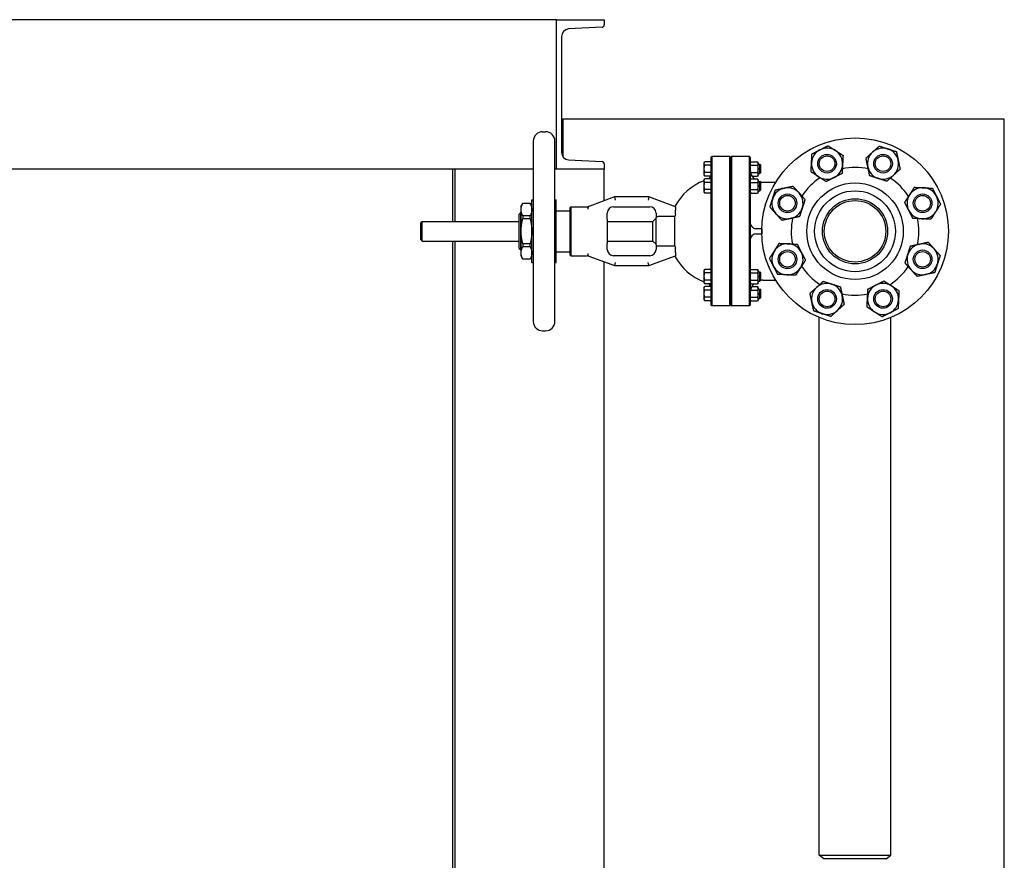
# Model space of a CAD drawing. Header units: inches. Extents: x 24 to 1128, y -69 to 748.
# Tile 585 of 656: x 1003 to 1043, y 395 to 429. Entities that reach past the tile are written whole.
import ezdxf

# ---------------------------------------------------------------- set-up
doc = ezdxf.new("R2010")
doc.units = ezdxf.units.IN
doc.header["$LTSCALE"] = 32
doc.header["$MEASUREMENT"] = 0
doc.layers.add('Visible (ANSI)', color=7, linetype='Continuous', lineweight=30)

msp = doc.modelspace()

# ---------------------------------------------------------------- linework, layer by layer
at = {"layer": 'Visible (ANSI)'}
for p, q in [((1025.03453, 428.98367), (914.28453, 428.98367)), ((1025.03453, 422.98367), (1025.03453, 428.98367)), ((1025.03453, 428.98367), (1026.95453, 428.98367)), ((1026.86356, 428.68075), (1025.52181, 428.61045)), ((1026.95453, 428.98367), (1026.95453, 428.77662)), ((1025.23453, 428.30772), (1025.23453, 423.65962)), ((1025.23453, 424.98367), (1025.28453, 424.98367)), ((1025.28453, 424.84917), (1025.23453, 424.84917)), ((1043.03453, 424.98367), (1025.28453, 424.98367)), ((1025.28453, 424.98367), (1025.28453, 423.49284)), ((1043.03453, 362.98367), (1043.03453, 424.98367)), ((1024.47548, 424.48367), (1024.59359, 424.48367)), ((1024.10146, 424.10965), (1024.10146, 416.85769)), ((1024.9676, 416.85769), (1024.9676, 424.10965)), ((1025.52181, 423.35689), (1026.86356, 423.28658)), ((1026.95453, 423.19072), (1026.95453, 422.98367)), ((1030.97213, 423.24154), (1030.99446, 423.28022)), ((1030.97213, 423.20805), (1030.97213, 423.24154)), ((1030.97213, 422.99154), (1030.97213, 423.20805)), ((1031.24713, 423.28022), (1030.99446, 423.28022)), ((1031.24713, 423.13588), (1030.99446, 423.13588)), ((1031.24713, 423.45242), (1031.27838, 423.48367)), ((1031.24713, 423.39479), (1031.24713, 423.45242)), ((1031.24713, 421.85832), (1031.24713, 423.39479)), ((1031.27838, 423.48367), (1031.27838, 423.42588)), ((1032.00328, 423.48367), (1031.27838, 423.48367)), ((1031.27838, 423.42588), (1031.27838, 421.86118)), ((1032.00328, 423.42588), (1032.00328, 423.48367)), ((1032.03453, 423.45242), (1032.00328, 423.48367)), ((1032.00328, 421.86118), (1032.00328, 423.42588)), ((1032.03453, 423.45242), (1032.06578, 423.48367)), ((1032.03453, 423.39479), (1032.03453, 423.45242)), ((1032.03453, 423.45242), (1032.03453, 423.39479)), ((1032.03453, 421.85832), (1032.03453, 423.39479)), ((1032.03453, 423.39479), (1032.03453, 421.85832)), ((1032.06578, 423.48367), (1032.06578, 423.42588)), ((1032.79068, 423.48367), (1032.06578, 423.48367)), ((1032.06578, 423.42588), (1032.06578, 421.86118)), ((1032.79068, 423.42588), (1032.79068, 423.48367)), ((1032.82193, 423.45242), (1032.79068, 423.48367)), ((1032.79068, 421.86118), (1032.79068, 423.42588)), ((1032.82193, 423.45242), (1032.82193, 423.39479)), ((1032.82193, 423.39479), (1032.82193, 421.85832)), ((1032.82193, 423.24154), (1032.84426, 423.28022)), ((1032.84426, 423.28022), (1033.11211, 423.28022)), ((1032.84426, 423.13588), (1033.11211, 423.13588)), ((1033.13443, 423.24154), (1033.11211, 423.28022)), ((1033.13443, 423.20805), (1033.13443, 423.24154)), ((1033.13443, 422.99154), (1033.13443, 423.20805)), ((1033.13443, 423.17904), (1033.20988, 423.17904)), ((1033.20988, 422.80404), (1033.20988, 423.17904)), ((1033.24713, 423.14179), (1033.20988, 423.17904)), ((1033.24713, 422.84129), (1033.24713, 423.14179)), ((1024.10146, 422.98367), (914.28453, 422.98367)), ((1020.86453, 420.87737), (1020.86453, 422.98367)), ((1021.16158, 422.98367), (1020.95453, 422.98367)), ((1020.95453, 420.87737), (1020.95453, 422.98367)), ((1025.03453, 422.98367), (1024.9676, 422.98367)), ((1026.95453, 422.98367), (1025.03453, 422.98367)), ((1026.95453, 421.71107), (1026.95453, 422.98367)), ((1030.97213, 422.77504), (1030.97213, 422.99154)), ((1030.97213, 422.74154), (1030.97213, 422.77504)), ((1030.97213, 422.74154), (1030.99446, 422.70287)), ((1031.24713, 422.84721), (1030.99446, 422.84721)), ((1032.84426, 422.84721), (1033.11211, 422.84721)), ((1033.13443, 422.74154), (1033.11211, 422.70287)), ((1033.13443, 422.77504), (1033.13443, 422.99154)), ((1033.13443, 422.80404), (1033.20988, 422.80404)), ((1033.13443, 422.74154), (1033.13443, 422.77504)), ((1033.24713, 422.84129), (1033.20988, 422.80404)), ((1030.97213, 422.55257), (1030.99446, 422.59124)), ((1030.97213, 422.51907), (1030.97213, 422.55257)), ((1030.97213, 422.30257), (1030.97213, 422.51907)), ((1031.23203, 422.70287), (1030.99446, 422.70287)), ((1031.24713, 422.59124), (1030.99446, 422.59124)), ((1031.24713, 422.4469), (1030.99446, 422.4469)), ((1032.82193, 422.55257), (1032.84426, 422.59124)), ((1032.84426, 422.59124), (1033.11211, 422.59124)), ((1032.84426, 422.4469), (1033.11211, 422.4469)), ((1032.88852, 422.70287), (1033.11211, 422.70287)), ((1033.13443, 422.55257), (1033.11211, 422.59124)), ((1033.13443, 422.51907), (1033.13443, 422.55257)), ((1033.13443, 422.30257), (1033.13443, 422.51907)), ((1033.13443, 422.49007), (1033.20988, 422.49007)), ((1033.20988, 422.11507), (1033.20988, 422.49007)), ((1033.24713, 422.45282), (1033.20988, 422.49007)), ((1033.24713, 422.15232), (1033.24713, 422.45282)), ((1033.32193, 422.45217), (1033.84275, 422.45217)), ((1030.97213, 422.08606), (1030.97213, 422.30257)), ((1030.97213, 422.05257), (1030.97213, 422.08606)), ((1030.97213, 422.05257), (1030.99446, 422.01389)), ((1031.24713, 422.15823), (1030.99446, 422.15823)), ((1031.24713, 422.01389), (1030.99446, 422.01389)), ((1032.82193, 422.05257), (1032.84426, 422.01389)), ((1032.84426, 422.15823), (1033.11211, 422.15823)), ((1032.84426, 422.01389), (1033.11211, 422.01389)), ((1033.13443, 422.05257), (1033.11211, 422.01389)), ((1033.13443, 422.08606), (1033.13443, 422.30257)), ((1033.13443, 422.11507), (1033.20988, 422.11507)), ((1033.13443, 422.05257), (1033.13443, 422.08606)), ((1033.24713, 422.15232), (1033.20988, 422.11507)), ((1023.60934, 421.48761), (1023.67753, 421.60572)), ((1023.67753, 421.60572), (1023.67753, 421.60365)), ((1023.97422, 421.60572), (1023.67753, 421.60572)), ((1023.97422, 421.60365), (1023.67753, 421.60365)), ((1023.97422, 421.60365), (1023.97422, 421.60572)), ((1024.04241, 421.48761), (1023.97422, 421.60572)), ((1024.04241, 419.22383), (1024.04241, 421.74351)), ((1024.04241, 421.74351), (1024.10146, 421.74351)), ((1024.9676, 421.74351), (1025.02666, 421.74351)), ((1025.02666, 419.22383), (1025.02666, 421.74351)), ((1027.36819, 421.86162), (1026.36875, 421.49786)), ((1027.36819, 421.86162), (1027.39023, 421.73662)), ((1028.74025, 421.86162), (1027.36819, 421.86162)), ((1028.74025, 421.86162), (1028.71821, 421.73662)), ((1029.82193, 421.46792), (1028.74025, 421.86162)), ((1031.24713, 419.10902), (1031.24713, 421.85832)), ((1031.27838, 421.86118), (1031.27838, 419.10616)), ((1032.00328, 419.10616), (1032.00328, 421.86118)), ((1032.03453, 419.10902), (1032.03453, 421.85832)), ((1032.03453, 421.85832), (1032.03453, 419.10902)), ((1032.06578, 421.86118), (1032.06578, 419.10616)), ((1032.79068, 419.10616), (1032.79068, 421.86118)), ((1032.82193, 421.85832), (1032.82193, 419.10902)), ((1023.5306, 421.1692), (1023.5931, 421.2317)), ((1023.5306, 419.79814), (1023.5306, 421.1692)), ((1023.5931, 419.73564), (1023.5931, 421.2317)), ((1023.5931, 421.2317), (1023.60934, 421.2317)), ((1023.60934, 421.3531), (1023.60934, 421.48761)), ((1023.60934, 420.48367), (1023.60934, 421.3531)), ((1025.02666, 421.31044), (1025.57784, 421.31044)), ((1025.57784, 421.43667), (1025.60909, 421.46792)), ((1025.57784, 419.53067), (1025.57784, 421.43667)), ((1025.60909, 421.46792), (1025.60909, 419.49942)), ((1025.60909, 421.46792), (1026.26446, 421.46792)), ((1026.2865, 421.3804), (1026.2865, 421.37342)), ((1026.36875, 421.49786), (1026.30386, 421.47424)), ((1027.0739, 421.11451), (1027.0739, 421.21792)), ((1027.3239, 421.46792), (1028.78453, 421.46792)), ((1029.03453, 421.21792), (1029.03453, 421.03097)), ((1029.82193, 421.46792), (1029.82193, 421.3349)), ((1029.82193, 421.16758), (1029.82193, 421.3349)), ((1019.57453, 420.81487), (1019.63703, 420.87737)), ((1019.57453, 420.15247), (1019.57453, 420.81487)), ((1019.63703, 420.08997), (1019.63703, 420.87737)), ((1019.63703, 420.87737), (1023.5306, 420.87737)), ((1023.97422, 421.10255), (1023.67753, 421.10255)), ((1023.67753, 421.10255), (1023.67753, 420.98477)), ((1023.97422, 420.98477), (1023.67753, 420.98477)), ((1023.97422, 420.98477), (1023.97422, 421.10255)), ((1027.0739, 420.97234), (1027.0739, 421.11451)), ((1027.0739, 420.97234), (1027.0739, 419.995)), ((1027.0739, 420.87737), (1028.90524, 420.87737)), ((1028.90524, 420.87737), (1029.03453, 421.00666)), ((1028.90524, 420.08997), (1028.90524, 420.87737)), ((1029.03453, 419.93637), (1029.03453, 421.03097)), ((1029.79084, 421.07422), (1029.15953, 421.07422)), ((1029.79084, 419.89312), (1029.79084, 421.07422)), ((1023.60934, 419.61423), (1023.60934, 420.48367)), ((1033.28453, 420.58367), (1033.07193, 420.58367)), ((1033.07193, 420.38367), (1033.28453, 420.38367)), ((1033.28453, 420.58367), (1033.28587, 420.58367)), ((1033.28453, 420.58367), (1033.28453, 420.48367)), ((1033.28453, 420.48367), (1033.28453, 420.38367)), ((1033.28587, 420.38367), (1033.28453, 420.38367)), ((1019.57453, 420.15247), (1019.63703, 420.08997)), ((1019.63703, 420.08997), (1023.5306, 420.08997)), ((1020.86453, 387.66987), (1020.86453, 420.08997)), ((1020.95453, 387.66987), (1020.95453, 420.08997)), ((1023.97422, 419.98257), (1023.67753, 419.98257)), ((1023.67753, 419.98257), (1023.67753, 419.86478)), ((1023.97422, 419.86478), (1023.97422, 419.98257)), ((1027.0739, 420.08997), (1028.90524, 420.08997)), ((1027.0739, 419.85283), (1027.0739, 419.995)), ((1028.90524, 420.08997), (1029.03453, 419.96068)), ((1023.5306, 419.79814), (1023.5931, 419.73564)), ((1023.5931, 419.73564), (1023.60934, 419.73564)), ((1023.60934, 419.47973), (1023.60934, 419.61423)), ((1023.97422, 419.86478), (1023.67753, 419.86478)), ((1025.02666, 419.6569), (1025.57784, 419.6569)), ((1026.2865, 419.59391), (1026.2865, 419.58694)), ((1027.0739, 419.74942), (1027.0739, 419.85283)), ((1029.03453, 419.93637), (1029.03453, 419.74942)), ((1029.15953, 419.89312), (1029.79084, 419.89312)), ((1029.82193, 419.63244), (1029.82193, 419.79976)), ((1029.82193, 419.63244), (1029.82193, 419.49942)), ((1023.60934, 419.47973), (1023.67753, 419.36162)), ((1023.97422, 419.36368), (1023.67753, 419.36368)), ((1023.67753, 419.36368), (1023.67753, 419.36162)), ((1023.97422, 419.36162), (1023.67753, 419.36162)), ((1024.04241, 419.47973), (1023.97422, 419.36162)), ((1023.97422, 419.36162), (1023.97422, 419.36368)), ((1024.04241, 419.22383), (1024.10146, 419.22383)), ((1024.9676, 419.22383), (1025.02666, 419.22383)), ((1025.57784, 419.53067), (1025.60909, 419.49942)), ((1025.60909, 419.49942), (1026.26446, 419.49942)), ((1026.30386, 419.4931), (1026.36875, 419.46948)), ((1026.36875, 419.46948), (1027.36819, 419.10572)), ((1026.95453, 388.26029), (1026.95453, 419.25627)), ((1028.78453, 419.49942), (1027.3239, 419.49942)), ((1027.39023, 419.23072), (1027.36819, 419.10572)), ((1028.74025, 419.10572), (1028.71821, 419.23072)), ((1028.74025, 419.10572), (1029.82193, 419.49942)), ((1027.36819, 419.10572), (1028.74025, 419.10572)), ((1030.97213, 418.91477), (1030.99446, 418.95345)), ((1030.97213, 418.88128), (1030.97213, 418.91477)), ((1030.97213, 418.66477), (1030.97213, 418.88128)), ((1031.24713, 418.95345), (1030.99446, 418.95345)), ((1031.24713, 418.80911), (1030.99446, 418.80911)), ((1031.24713, 417.57255), (1031.24713, 419.10902)), ((1031.27838, 419.10616), (1031.27838, 417.54146)), ((1032.00328, 417.54146), (1032.00328, 419.10616)), ((1032.03453, 417.57255), (1032.03453, 419.10902)), ((1032.03453, 419.10902), (1032.03453, 417.57255)), ((1032.06578, 419.10616), (1032.06578, 417.54146)), ((1032.79068, 417.54146), (1032.79068, 419.10616)), ((1032.82193, 419.10902), (1032.82193, 417.57255)), ((1032.82193, 418.91477), (1032.84426, 418.95345)), ((1032.84426, 418.95345), (1033.11211, 418.95345)), ((1032.84426, 418.80911), (1033.11211, 418.80911)), ((1033.13443, 418.91477), (1033.11211, 418.95345)), ((1033.13443, 418.88128), (1033.13443, 418.91477)), ((1033.13443, 418.66477), (1033.13443, 418.88128)), ((1033.13443, 418.85227), (1033.20988, 418.85227)), ((1033.20988, 418.47727), (1033.20988, 418.85227)), ((1033.24713, 418.81502), (1033.20988, 418.85227)), ((1033.24713, 418.51452), (1033.24713, 418.81502)), ((1030.97213, 418.44827), (1030.97213, 418.66477)), ((1030.97213, 418.41477), (1030.97213, 418.44827)), ((1030.97213, 418.41477), (1030.99446, 418.3761)), ((1031.24713, 418.52043), (1030.99446, 418.52043)), ((1031.24713, 418.3761), (1030.99446, 418.3761)), ((1032.82193, 418.41477), (1032.84426, 418.3761)), ((1032.84426, 418.52043), (1033.11211, 418.52043)), ((1032.84426, 418.3761), (1033.11211, 418.3761)), ((1033.13443, 418.41477), (1033.11211, 418.3761)), ((1033.13443, 418.44827), (1033.13443, 418.66477)), ((1033.13443, 418.47727), (1033.20988, 418.47727)), ((1033.13443, 418.41477), (1033.13443, 418.44827)), ((1033.24713, 418.51452), (1033.20988, 418.47727)), ((1033.32193, 418.51517), (1033.84275, 418.51517)), ((1030.97213, 418.2258), (1030.99446, 418.26447)), ((1030.97213, 418.1923), (1030.97213, 418.2258)), ((1030.97213, 417.9758), (1030.97213, 418.1923)), ((1030.97213, 417.75929), (1030.97213, 417.9758)), ((1031.23203, 418.26447), (1030.99446, 418.26447)), ((1031.24713, 418.12013), (1030.99446, 418.12013)), ((1032.84426, 418.12013), (1033.11211, 418.12013)), ((1032.88852, 418.26447), (1033.11211, 418.26447)), ((1033.13443, 418.2258), (1033.11211, 418.26447)), ((1033.13443, 418.1923), (1033.13443, 418.2258)), ((1033.13443, 417.9758), (1033.13443, 418.1923)), ((1033.13443, 418.1633), (1033.20988, 418.1633)), ((1033.13443, 417.75929), (1033.13443, 417.9758)), ((1033.20988, 417.7883), (1033.20988, 418.1633)), ((1033.24713, 418.12605), (1033.20988, 418.1633)), ((1033.24713, 417.82555), (1033.24713, 418.12605)), ((1030.97213, 417.7258), (1030.97213, 417.75929)), ((1030.97213, 417.7258), (1030.99446, 417.68712)), ((1031.24713, 417.83146), (1030.99446, 417.83146)), ((1031.24713, 417.68712), (1030.99446, 417.68712)), ((1031.24713, 417.51492), (1031.24713, 417.57255)), ((1032.03453, 417.51492), (1032.03453, 417.57255)), ((1032.03453, 417.57255), (1032.03453, 417.51492)), ((1032.82193, 417.7258), (1032.84426, 417.68712)), ((1032.82193, 417.57255), (1032.82193, 417.51492)), ((1032.84426, 417.83146), (1033.11211, 417.83146)), ((1032.84426, 417.68712), (1033.11211, 417.68712)), ((1033.13443, 417.7258), (1033.11211, 417.68712)), ((1033.13443, 417.7883), (1033.20988, 417.7883)), ((1033.13443, 417.7258), (1033.13443, 417.75929)), ((1033.24713, 417.82555), (1033.20988, 417.7883)), ((1031.24713, 417.51492), (1031.27838, 417.48367)), ((1031.27838, 417.54146), (1031.27838, 417.48367)), ((1032.00328, 417.48367), (1031.27838, 417.48367)), ((1032.00328, 417.48367), (1032.00328, 417.54146)), ((1032.03453, 417.51492), (1032.00328, 417.48367)), ((1032.03453, 417.51492), (1032.06578, 417.48367)), ((1032.06578, 417.54146), (1032.06578, 417.48367)), ((1032.79068, 417.48367), (1032.06578, 417.48367)), ((1032.79068, 417.48367), (1032.79068, 417.54146)), ((1032.82193, 417.51492), (1032.79068, 417.48367)), ((1035.59703, 395.41659), (1035.59703, 417.02013)), ((1038.47203, 395.41659), (1038.47203, 417.02013)), ((1024.47548, 416.48367), (1024.59359, 416.48367)), ((1035.59703, 395.41659), (1038.47203, 395.41659)), ((1035.78003, 395.27617), (1035.59703, 395.41659)), ((1038.28903, 395.27617), (1038.47203, 395.41659)), ((1038.28903, 395.27617), (1035.78003, 395.27617))]:
    msp.add_line(p, q, dxfattribs=at)
for centre, radius in [((1037.03453, 420.48367), 3.75), ((1035.90944, 423.19988), 0.37513), ((1035.90944, 423.19988), 0.375), ((1035.90944, 423.19988), 0.3125), ((1038.15962, 423.19988), 0.37513), ((1038.15962, 423.19988), 0.375), ((1038.15962, 423.19988), 0.3125), ((1037.03453, 420.48367), 1.94), ((1034.31833, 421.60876), 0.37513), ((1034.31833, 421.60876), 0.375), ((1037.03453, 420.48367), 1.625), ((1039.75074, 421.60876), 0.37513), ((1039.75074, 421.60876), 0.375), ((1034.31833, 421.60876), 0.3125), ((1037.03453, 420.48367), 1.31), ((1037.03453, 420.48367), 1.235), ((1039.75074, 421.60876), 0.3125), ((1034.31833, 419.35858), 0.37513), ((1034.31833, 419.35858), 0.375), ((1034.31833, 419.35858), 0.3125), ((1039.75074, 419.35858), 0.37513), ((1039.75074, 419.35858), 0.375), ((1039.75074, 419.35858), 0.3125), ((1035.90944, 417.76746), 0.37513), ((1035.90944, 417.76746), 0.375), ((1035.90944, 417.76746), 0.3125), ((1038.15962, 417.76746), 0.37513), ((1038.15962, 417.76746), 0.375), ((1038.15962, 417.76746), 0.3125)]:
    msp.add_circle(centre, radius, dxfattribs=at)
for centre, radius, start, end in [((1026.85853, 428.77662), 0.096, 272.999556, 0), ((1025.53767, 428.30772), 0.30314, 92.999556, 180), ((1024.47548, 424.10965), 0.37402, 90, 180), ((1024.59359, 424.10965), 0.37402, 0, 90), ((1025.53767, 423.65962), 0.30314, 180, 267.000444), ((1035.90944, 423.19988), 0.625, 117.137673, 177.137673), ((1035.90944, 423.19988), 0.625, 57.137673, 117.137673), ((1035.90944, 423.19988), 0.625, 357.137673, 57.137673), ((1038.15962, 423.19988), 0.625, 132.137673, 192.137673), ((1038.15962, 423.19988), 0.625, 72.137673, 132.137673), ((1038.15962, 423.19988), 0.625, 12.137673, 72.137673), ((1026.85853, 423.19072), 0.096, 0, 87.000444), ((1035.90944, 423.19988), 0.625, 177.137673, 237.137673), ((1035.90944, 423.19988), 0.625, 297.137673, 357.137673), ((1038.15962, 423.19988), 0.625, 312.137673, 12.137673), ((1033.32193, 422.95217), 0.5, 180, 226.208453), ((1037.03453, 420.48367), 2.565, 78.069876, 101.455431), ((1038.15962, 423.19988), 0.625, 192.137673, 252.137673), ((1038.15962, 423.19988), 0.625, 252.137673, 312.137673), ((1031.71957, 420.48367), 2.16535, 110.192895, 152.680684), ((1030.99713, 422.78845), 0.25, 307.923408, 339.98119), ((1033.32193, 422.95217), 0.5, 260.709763, 270), ((1037.03453, 420.48367), 2.565, 123.069876, 146.455431), ((1035.90944, 423.19988), 0.625, 237.137673, 297.137673), ((1037.03453, 420.48367), 2.565, 33.069876, 56.455431), ((1034.31833, 421.60876), 0.625, 102.137673, 162.137673), ((1034.31833, 421.60876), 0.625, 42.137673, 102.137673), ((1034.31833, 421.60876), 0.625, 342.137673, 42.137673), ((1039.75074, 421.60876), 0.625, 147.137673, 207.137673), ((1039.75074, 421.60876), 0.625, 87.137673, 147.137673), ((1039.75074, 421.60876), 0.625, 27.137673, 87.137673), ((1034.31833, 421.60876), 0.625, 162.137673, 222.137673), ((1039.75074, 421.60876), 0.625, 327.137673, 27.137673), ((1026.26446, 421.59292), 0.125, 270, 290), ((1026.4115, 421.3804), 0.125, 110, 180), ((1027.3239, 421.21792), 0.25, 90, 180), ((1028.78453, 421.21792), 0.25, 0, 90), ((1031.71957, 420.48367), 2.01712, 160.180879, 162.976134), ((1034.31833, 421.60876), 0.625, 222.137673, 282.137673), ((1034.31833, 421.60876), 0.625, 282.137673, 342.137673), ((1039.75074, 421.60876), 0.625, 207.137673, 267.137673), ((1039.75074, 421.60876), 0.625, 267.137673, 327.137673), ((1033.07193, 420.83367), 0.25, 180, 261.395888), ((1037.03453, 420.48367), 2.565, 168.069876, 191.455431), ((1037.03453, 420.48367), 2.565, 348.069876, 11.455431), ((1033.07193, 420.13367), 0.25, 98.604112, 180), ((1034.31833, 419.35858), 0.625, 87.137673, 147.137673), ((1034.31833, 419.35858), 0.625, 27.137673, 87.137673), ((1039.75074, 419.35858), 0.625, 102.137673, 162.137673), ((1039.75074, 419.35858), 0.625, 42.137673, 102.137673), ((1026.4115, 419.58694), 0.125, 180, 250), ((1027.3239, 419.74942), 0.25, 180, 270), ((1028.78453, 419.74942), 0.25, 270, 0), ((1031.71957, 420.48367), 2.01712, 197.023866, 199.819121), ((1034.31833, 419.35858), 0.625, 147.137673, 207.137673), ((1034.31833, 419.35858), 0.625, 327.137673, 27.137673), ((1039.75074, 419.35858), 0.625, 162.137673, 222.137673), ((1039.75074, 419.35858), 0.625, 342.137673, 42.137673), ((1026.26446, 419.37442), 0.125, 70, 90), ((1031.71957, 420.48367), 2.16535, 207.319316, 249.807105), ((1039.75074, 419.35858), 0.625, 282.137673, 342.137673), ((1034.31833, 419.35858), 0.625, 207.137673, 267.137673), ((1034.31833, 419.35858), 0.625, 267.137673, 327.137673), ((1037.03453, 420.48367), 2.565, 213.069876, 236.455431), ((1037.03453, 420.48367), 2.565, 303.069876, 326.455431), ((1039.75074, 419.35858), 0.625, 222.137673, 282.137673), ((1030.99713, 418.17889), 0.25, 20.01881, 52.076592), ((1033.32193, 418.01517), 0.5, 133.791547, 180), ((1033.32193, 418.01517), 0.5, 90, 99.290237), ((1035.90944, 417.76746), 0.625, 72.137673, 132.137673), ((1035.90944, 417.76746), 0.625, 12.137673, 72.137673), ((1038.15962, 417.76746), 0.625, 57.137673, 117.137673), ((1035.90944, 417.76746), 0.625, 132.137673, 192.137673), ((1037.03453, 420.48367), 2.565, 258.069876, 281.455431), ((1038.15962, 417.76746), 0.625, 117.137673, 177.137673), ((1038.15962, 417.76746), 0.625, 357.137673, 57.137673), ((1035.90944, 417.76746), 0.625, 192.137673, 252.137673), ((1035.90944, 417.76746), 0.625, 312.137673, 12.137673), ((1038.15962, 417.76746), 0.625, 177.137673, 237.137673), ((1038.15962, 417.76746), 0.625, 297.137673, 357.137673), ((1035.90944, 417.76746), 0.625, 252.137673, 312.137673), ((1038.15962, 417.76746), 0.625, 237.137673, 297.137673), ((1024.47548, 416.85769), 0.37402, 180, 270), ((1024.59359, 416.85769), 0.37402, 270, 0)]:
    msp.add_arc(centre, radius, start, end, dxfattribs=at)
for points, weights in [([(1035.62436, 423.75607), (1035.77339, 423.83246), (1035.94548, 423.92066)], [1, 1.0379548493, 1]), ([(1035.94548, 423.92066), (1036.10791, 423.81573), (1036.24858, 423.72486)], [1, 1.0379548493, 1]), ([(1037.7403, 423.66333), (1037.86448, 423.77569), (1038.00788, 423.90543)], [1, 1.0379548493, 1]), ([(1038.00788, 423.90543), (1038.19193, 423.84612), (1038.35133, 423.79475)], [1, 1.0379548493, 1]), ([(1035.28522, 423.23109), (1035.29359, 423.39834), (1035.30324, 423.59148)], [1, 1.0379548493, 1]), ([(1035.30324, 423.59148), (1035.47533, 423.67968), (1035.62436, 423.75607)], [1, 1.0379548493, 1]), ([(1036.24858, 423.72486), (1036.38925, 423.63399), (1036.55168, 423.52906)], [1, 1.0379548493, 1]), ([(1036.55168, 423.52906), (1036.54203, 423.33592), (1036.53366, 423.16867)], [1, 1.0379548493, 1]), ([(1037.47272, 423.42124), (1037.61612, 423.55098), (1037.7403, 423.66333)], [1, 1.0379548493, 1]), ([(1038.35133, 423.79475), (1038.51072, 423.74338), (1038.69478, 423.68407)], [1, 1.0379548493, 1]), ([(1038.69478, 423.68407), (1038.73544, 423.49501), (1038.77065, 423.33129)], [1, 1.0379548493, 1]), ([(1030.97213, 423.20805), (1030.97213, 423.24154), (1030.99446, 423.28022)], [1, 1.04314139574, 1.01001874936]), ([(1030.99446, 423.13588), (1030.97213, 423.17456), (1030.97213, 423.20805)], [1.01001874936, 1.04314139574, 1]), ([(1030.97213, 422.99154), (1030.97213, 423.05853), (1030.99446, 423.13588)], [1, 1.04314139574, 1.01001874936]), ([(1032.82193, 423.20805), (1032.82193, 423.24154), (1032.84426, 423.28022)], [1, 1.04314139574, 1.01001874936]), ([(1032.84426, 423.13588), (1032.82193, 423.17456), (1032.82193, 423.20805)], [1.01001874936, 1.04314139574, 1]), ([(1032.82193, 422.99154), (1032.82193, 423.05853), (1032.84426, 423.13588)], [1, 1.04314139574, 1.01001874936]), ([(1033.11211, 423.28022), (1033.13443, 423.24154), (1033.13443, 423.20805)], [1.01001874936, 1.04314139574, 1]), ([(1033.13443, 423.20805), (1033.13443, 423.17456), (1033.11211, 423.13588)], [1, 1.04314139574, 1.01001874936]), ([(1033.11211, 423.13588), (1033.13443, 423.05853), (1033.13443, 422.99154)], [1.01001874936, 1.04314139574, 1]), ([(1035.2672, 422.87069), (1035.27686, 423.06383), (1035.28522, 423.23109)], [1, 1.0379548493, 1]), ([(1036.53366, 423.16867), (1036.5253, 423.00141), (1036.51564, 422.80827)], [1, 1.0379548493, 1]), ([(1037.54859, 423.06846), (1037.51338, 423.23219), (1037.47272, 423.42124)], [1, 1.0379548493, 1]), ([(1038.77065, 423.33129), (1038.80586, 423.16756), (1038.84652, 422.97851)], [1, 1.0379548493, 1]), ([(1030.99446, 422.84721), (1030.97213, 422.92456), (1030.97213, 422.99154)], [1.01001874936, 1.04314139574, 1]), ([(1030.97213, 422.77504), (1030.97213, 422.80853), (1030.99446, 422.84721)], [1, 1.04314139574, 1.01001874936]), ([(1030.99446, 422.70287), (1030.97213, 422.74154), (1030.97213, 422.77504)], [1.01001874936, 1.04314139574, 1]), ([(1032.84426, 422.84721), (1032.82193, 422.92456), (1032.82193, 422.99154)], [1.01001874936, 1.04314139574, 1]), ([(1032.83646, 422.83252), (1032.83992, 422.83969), (1032.84426, 422.84721)], [1.01983175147, 1.01629387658, 1.01001874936]), ([(1033.13443, 422.99154), (1033.13443, 422.92456), (1033.11211, 422.84721)], [1, 1.04314139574, 1.01001874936]), ([(1033.11211, 422.84721), (1033.13443, 422.80853), (1033.13443, 422.77504)], [1.01001874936, 1.04314139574, 1]), ([(1033.13443, 422.77504), (1033.13443, 422.74154), (1033.11211, 422.70287)], [1, 1.04314139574, 1.01001874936]), ([(1035.5703, 422.67489), (1035.42964, 422.76576), (1035.2672, 422.87069)], [1, 1.0379548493, 1]), ([(1036.51564, 422.80827), (1036.34356, 422.72007), (1036.19452, 422.64368)], [1, 1.0379548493, 1]), ([(1037.62447, 422.71568), (1037.58381, 422.90474), (1037.54859, 423.06846)], [1, 1.0379548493, 1]), ([(1037.96792, 422.605), (1037.80852, 422.65637), (1037.62447, 422.71568)], [1, 1.0379548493, 1]), ([(1038.57894, 422.73642), (1038.45476, 422.62406), (1038.31137, 422.49432)], [1, 1.0379548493, 1]), ([(1038.84652, 422.97851), (1038.70313, 422.84877), (1038.57894, 422.73642)], [1, 1.0379548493, 1]), ([(1030.97213, 422.51907), (1030.97213, 422.55257), (1030.99446, 422.59124)], [1, 1.04314139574, 1.01001874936]), ([(1030.99446, 422.4469), (1030.97213, 422.48558), (1030.97213, 422.51907)], [1.01001874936, 1.04314139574, 1]), ([(1030.97213, 422.30257), (1030.97213, 422.36955), (1030.99446, 422.4469)], [1, 1.04314139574, 1.01001874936]), ([(1032.82193, 422.51907), (1032.82193, 422.55257), (1032.84426, 422.59124)], [1, 1.04314139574, 1.01001874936]), ([(1032.84426, 422.4469), (1032.82193, 422.48558), (1032.82193, 422.51907)], [1.01001874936, 1.04314139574, 1]), ([(1032.82193, 422.30257), (1032.82193, 422.36955), (1032.84426, 422.4469)], [1, 1.04314139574, 1.01001874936]), ([(1033.11211, 422.59124), (1033.13443, 422.55257), (1033.13443, 422.51907)], [1.01001874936, 1.04314139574, 1]), ([(1033.13443, 422.51907), (1033.13443, 422.48558), (1033.11211, 422.4469)], [1, 1.04314139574, 1.01001874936]), ([(1033.11211, 422.4469), (1033.13443, 422.36955), (1033.13443, 422.30257)], [1.01001874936, 1.04314139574, 1]), ([(1035.87341, 422.47909), (1035.71097, 422.58402), (1035.5703, 422.67489)], [1, 1.0379548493, 1]), ([(1036.19452, 422.64368), (1036.04549, 422.56729), (1035.87341, 422.47909)], [1, 1.0379548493, 1]), ([(1038.31137, 422.49432), (1038.12731, 422.55363), (1037.96792, 422.605)], [1, 1.0379548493, 1]), ([(1030.99446, 422.15823), (1030.97213, 422.23558), (1030.97213, 422.30257)], [1.01001874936, 1.04314139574, 1]), ([(1030.97213, 422.08606), (1030.97213, 422.11955), (1030.99446, 422.15823)], [1, 1.04314139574, 1.01001874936]), ([(1030.99446, 422.01389), (1030.97213, 422.05257), (1030.97213, 422.08606)], [1.01001874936, 1.04314139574, 1]), ([(1032.84426, 422.15823), (1032.82193, 422.23558), (1032.82193, 422.30257)], [1.01001874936, 1.04314139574, 1]), ([(1032.82193, 422.08606), (1032.82193, 422.11955), (1032.84426, 422.15823)], [1, 1.04314139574, 1.01001874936]), ([(1032.84426, 422.01389), (1032.82193, 422.05257), (1032.82193, 422.08606)], [1.01001874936, 1.04314139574, 1]), ([(1033.13443, 422.30257), (1033.13443, 422.23558), (1033.11211, 422.15823)], [1, 1.04314139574, 1.01001874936]), ([(1033.11211, 422.15823), (1033.13443, 422.11955), (1033.13443, 422.08606)], [1.01001874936, 1.04314139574, 1]), ([(1033.13443, 422.08606), (1033.13443, 422.05257), (1033.11211, 422.01389)], [1, 1.04314139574, 1.01001874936]), ([(1033.72345, 421.80047), (1033.77482, 421.95986), (1033.83414, 422.14392)], [1, 1.0379548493, 1]), ([(1033.83414, 422.14392), (1034.02319, 422.18457), (1034.18691, 422.21979)], [1, 1.0379548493, 1]), ([(1034.18691, 422.21979), (1034.35064, 422.255), (1034.53969, 422.29566)], [1, 1.0379548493, 1]), ([(1034.53969, 422.29566), (1034.66943, 422.15226), (1034.78179, 422.02808)], [1, 1.0379548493, 1]), ([(1034.78179, 422.02808), (1034.89414, 421.9039), (1035.02388, 421.7605)], [1, 1.0379548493, 1]), ([(1039.02995, 421.6448), (1039.13488, 421.80723), (1039.22575, 421.9479)], [1, 1.0379548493, 1]), ([(1039.22575, 421.9479), (1039.31663, 422.08857), (1039.42156, 422.251)], [1, 1.0379548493, 1]), ([(1039.42156, 422.251), (1039.61469, 422.24134), (1039.78195, 422.23298)], [1, 1.0379548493, 1]), ([(1039.78195, 422.23298), (1039.94921, 422.22462), (1040.14234, 422.21496)], [1, 1.0379548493, 1]), ([(1040.14234, 422.21496), (1040.23055, 422.04287), (1040.30693, 421.89384)], [1, 1.0379548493, 1]), ([(1023.60934, 421.3531), (1023.60934, 421.47142), (1023.67753, 421.60365)], [1, 1.03775343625, 1.0171026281]), ([(1023.97422, 421.60365), (1024.04241, 421.47142), (1024.04241, 421.3531)], [1.0171026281, 1.03775343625, 1]), ([(1033.61277, 421.45702), (1033.67209, 421.64107), (1033.72345, 421.80047)], [1, 1.0379548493, 1]), ([(1035.02388, 421.7605), (1034.96457, 421.57645), (1034.9132, 421.41705)], [1, 1.0379548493, 1]), ([(1039.19454, 421.32368), (1039.11816, 421.47271), (1039.02995, 421.6448)], [1, 1.0379548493, 1]), ([(1040.47153, 421.57272), (1040.3666, 421.41029), (1040.27572, 421.26962)], [1, 1.0379548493, 1]), ([(1040.30693, 421.89384), (1040.38332, 421.74481), (1040.47153, 421.57272)], [1, 1.0379548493, 1]), ([(1023.67753, 421.10255), (1023.60934, 421.23479), (1023.60934, 421.3531)], [1.0171026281, 1.03775343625, 1]), ([(1024.04241, 421.3531), (1024.04241, 421.23479), (1023.97422, 421.10255)], [1, 1.03775343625, 1.0171026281]), ([(1033.85487, 421.18944), (1033.74251, 421.31362), (1033.61277, 421.45702)], [1, 1.0379548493, 1]), ([(1034.09696, 420.92186), (1033.96722, 421.06525), (1033.85487, 421.18944)], [1, 1.0379548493, 1]), ([(1034.9132, 421.41705), (1034.86183, 421.25766), (1034.80252, 421.0736)], [1, 1.0379548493, 1]), ([(1039.35913, 421.00256), (1039.27093, 421.17465), (1039.19454, 421.32368)], [1, 1.0379548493, 1]), ([(1040.27572, 421.26962), (1040.18485, 421.12895), (1040.07992, 420.96652)], [1, 1.0379548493, 1]), ([(1023.60934, 420.48367), (1023.60934, 420.7203), (1023.67753, 420.98477)], [1, 1.03775343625, 1.0171026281]), ([(1023.97422, 420.98477), (1024.04241, 420.7203), (1024.04241, 420.48367)], [1.0171026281, 1.03775343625, 1]), ([(1034.44974, 420.99773), (1034.28602, 420.96252), (1034.09696, 420.92186)], [1, 1.0379548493, 1]), ([(1034.80252, 421.0736), (1034.61346, 421.03294), (1034.44974, 420.99773)], [1, 1.0379548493, 1]), ([(1039.71953, 420.98454), (1039.55227, 420.9929), (1039.35913, 421.00256)], [1, 1.0379548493, 1]), ([(1040.07992, 420.96652), (1039.88679, 420.97618), (1039.71953, 420.98454)], [1, 1.0379548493, 1]), ([(1023.67753, 419.98257), (1023.60934, 420.24704), (1023.60934, 420.48367)], [1.0171026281, 1.03775343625, 1]), ([(1024.04241, 420.48367), (1024.04241, 420.24704), (1023.97422, 419.98257)], [1, 1.03775343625, 1.0171026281]), ([(1033.79334, 419.69772), (1033.88421, 419.83839), (1033.98914, 420.00082)], [1, 1.0379548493, 1]), ([(1033.98914, 420.00082), (1034.18228, 419.99116), (1034.34954, 419.9828)], [1, 1.0379548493, 1]), ([(1034.34954, 419.9828), (1034.5168, 419.97444), (1034.70993, 419.96478)], [1, 1.0379548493, 1]), ([(1034.70993, 419.96478), (1034.79814, 419.79269), (1034.87452, 419.64366)], [1, 1.0379548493, 1]), ([(1039.26655, 419.89374), (1039.4556, 419.9344), (1039.61933, 419.96961)], [1, 1.0379548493, 1]), ([(1039.61933, 419.96961), (1039.78305, 420.00482), (1039.9721, 420.04548)], [1, 1.0379548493, 1]), ([(1039.9721, 420.04548), (1040.10184, 419.90209), (1040.2142, 419.7779)], [1, 1.0379548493, 1]), ([(1023.60934, 419.61423), (1023.60934, 419.73255), (1023.67753, 419.86478)], [1, 1.03775343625, 1.0171026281]), ([(1023.67753, 419.36368), (1023.60934, 419.49592), (1023.60934, 419.61423)], [1.0171026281, 1.03775343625, 1]), ([(1023.97422, 419.86478), (1024.04241, 419.73255), (1024.04241, 419.61423)], [1.0171026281, 1.03775343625, 1]), ([(1024.04241, 419.61423), (1024.04241, 419.49592), (1023.97422, 419.36368)], [1, 1.03775343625, 1.0171026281]), ([(1033.59754, 419.39462), (1033.70247, 419.55705), (1033.79334, 419.69772)], [1, 1.0379548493, 1]), ([(1034.87452, 419.64366), (1034.95091, 419.49463), (1035.03911, 419.32254)], [1, 1.0379548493, 1]), ([(1039.04518, 419.20684), (1039.1045, 419.39089), (1039.15587, 419.55029)], [1, 1.0379548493, 1]), ([(1039.15587, 419.55029), (1039.20723, 419.70968), (1039.26655, 419.89374)], [1, 1.0379548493, 1]), ([(1040.2142, 419.7779), (1040.32655, 419.65372), (1040.45629, 419.51032)], [1, 1.0379548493, 1]), ([(1033.76213, 419.0735), (1033.68574, 419.22253), (1033.59754, 419.39462)], [1, 1.0379548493, 1]), ([(1035.03911, 419.32254), (1034.93418, 419.16011), (1034.84331, 419.01944)], [1, 1.0379548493, 1]), ([(1039.28728, 418.93926), (1039.17492, 419.06344), (1039.04518, 419.20684)], [1, 1.0379548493, 1]), ([(1040.34561, 419.16687), (1040.29424, 419.00748), (1040.23493, 418.82342)], [1, 1.0379548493, 1]), ([(1040.45629, 419.51032), (1040.39698, 419.32627), (1040.34561, 419.16687)], [1, 1.0379548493, 1]), ([(1030.97213, 418.88128), (1030.97213, 418.91477), (1030.99446, 418.95345)], [1, 1.04314139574, 1.01001874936]), ([(1030.99446, 418.80911), (1030.97213, 418.84778), (1030.97213, 418.88128)], [1.01001874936, 1.04314139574, 1]), ([(1030.97213, 418.66477), (1030.97213, 418.73176), (1030.99446, 418.80911)], [1, 1.04314139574, 1.01001874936]), ([(1032.82193, 418.88128), (1032.82193, 418.91477), (1032.84426, 418.95345)], [1, 1.04314139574, 1.01001874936]), ([(1032.84426, 418.80911), (1032.82193, 418.84778), (1032.82193, 418.88128)], [1.01001874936, 1.04314139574, 1]), ([(1032.82193, 418.66477), (1032.82193, 418.73176), (1032.84426, 418.80911)], [1, 1.04314139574, 1.01001874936]), ([(1033.11211, 418.95345), (1033.13443, 418.91477), (1033.13443, 418.88128)], [1.01001874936, 1.04314139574, 1]), ([(1033.13443, 418.88128), (1033.13443, 418.84778), (1033.11211, 418.80911)], [1, 1.04314139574, 1.01001874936]), ([(1033.11211, 418.80911), (1033.13443, 418.73176), (1033.13443, 418.66477)], [1.01001874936, 1.04314139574, 1]), ([(1033.92672, 418.75238), (1033.83852, 418.92447), (1033.76213, 419.0735)], [1, 1.0379548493, 1]), ([(1034.84331, 419.01944), (1034.75244, 418.87877), (1034.64751, 418.71634)], [1, 1.0379548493, 1]), ([(1039.52937, 418.67168), (1039.39964, 418.81508), (1039.28728, 418.93926)], [1, 1.0379548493, 1]), ([(1040.23493, 418.82342), (1040.04588, 418.78276), (1039.88215, 418.74755)], [1, 1.0379548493, 1]), ([(1030.99446, 418.52043), (1030.97213, 418.59778), (1030.97213, 418.66477)], [1.01001874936, 1.04314139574, 1]), ([(1030.97213, 418.44827), (1030.97213, 418.48176), (1030.99446, 418.52043)], [1, 1.04314139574, 1.01001874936]), ([(1030.99446, 418.3761), (1030.97213, 418.41477), (1030.97213, 418.44827)], [1.01001874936, 1.04314139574, 1]), ([(1032.84426, 418.52043), (1032.82193, 418.59778), (1032.82193, 418.66477)], [1.01001874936, 1.04314139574, 1]), ([(1032.82193, 418.44827), (1032.82193, 418.48176), (1032.84426, 418.52043)], [1, 1.04314139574, 1.01001874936]), ([(1032.84426, 418.3761), (1032.82193, 418.41477), (1032.82193, 418.44827)], [1.01001874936, 1.04314139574, 1]), ([(1033.13443, 418.66477), (1033.13443, 418.59778), (1033.11211, 418.52043)], [1, 1.04314139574, 1.01001874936]), ([(1033.11211, 418.52043), (1033.13443, 418.48176), (1033.13443, 418.44827)], [1.01001874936, 1.04314139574, 1]), ([(1033.13443, 418.44827), (1033.13443, 418.41477), (1033.11211, 418.3761)], [1, 1.04314139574, 1.01001874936]), ([(1034.28712, 418.73436), (1034.11986, 418.74272), (1033.92672, 418.75238)], [1, 1.0379548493, 1]), ([(1034.64751, 418.71634), (1034.45438, 418.726), (1034.28712, 418.73436)], [1, 1.0379548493, 1]), ([(1035.49012, 418.23092), (1035.61431, 418.34328), (1035.7577, 418.47302)], [1, 1.0379548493, 1]), ([(1035.7577, 418.47302), (1035.94175, 418.4137), (1036.10115, 418.36234)], [1, 1.0379548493, 1]), ([(1036.10115, 418.36234), (1036.26055, 418.31097), (1036.4446, 418.25165)], [1, 1.0379548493, 1]), ([(1037.87454, 418.32366), (1038.02357, 418.40005), (1038.19566, 418.48825)], [1, 1.0379548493, 1]), ([(1038.19566, 418.48825), (1038.35809, 418.38332), (1038.49876, 418.29245)], [1, 1.0379548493, 1]), ([(1039.88215, 418.74755), (1039.71843, 418.71234), (1039.52937, 418.67168)], [1, 1.0379548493, 1]), ([(1030.97213, 418.1923), (1030.97213, 418.2258), (1030.99446, 418.26447)], [1, 1.04314139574, 1.01001874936]), ([(1030.99446, 418.12013), (1030.97213, 418.15881), (1030.97213, 418.1923)], [1.01001874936, 1.04314139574, 1]), ([(1030.97213, 417.9758), (1030.97213, 418.04278), (1030.99446, 418.12013)], [1, 1.04314139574, 1.01001874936]), ([(1030.99446, 417.83146), (1030.97213, 417.90881), (1030.97213, 417.9758)], [1.01001874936, 1.04314139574, 1]), ([(1032.82193, 417.9758), (1032.82193, 418.04278), (1032.84426, 418.12013)], [1, 1.04314139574, 1.01001874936]), ([(1032.84426, 417.83146), (1032.82193, 417.90881), (1032.82193, 417.9758)], [1.01001874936, 1.04314139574, 1]), ([(1032.84426, 418.12013), (1032.83992, 418.12765), (1032.83646, 418.13482)], [1.01001874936, 1.01629387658, 1.01983175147]), ([(1033.11211, 418.26447), (1033.13443, 418.2258), (1033.13443, 418.1923)], [1.01001874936, 1.04314139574, 1]), ([(1033.13443, 418.1923), (1033.13443, 418.15881), (1033.11211, 418.12013)], [1, 1.04314139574, 1.01001874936]), ([(1033.11211, 418.12013), (1033.13443, 418.04278), (1033.13443, 417.9758)], [1.01001874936, 1.04314139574, 1]), ([(1033.13443, 417.9758), (1033.13443, 417.90881), (1033.11211, 417.83146)], [1, 1.04314139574, 1.01001874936]), ([(1035.22254, 417.98883), (1035.36594, 418.11857), (1035.49012, 418.23092)], [1, 1.0379548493, 1]), ([(1035.29842, 417.63605), (1035.2632, 417.79977), (1035.22254, 417.98883)], [1, 1.0379548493, 1]), ([(1036.4446, 418.25165), (1036.48526, 418.0626), (1036.52047, 417.89888)], [1, 1.0379548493, 1]), ([(1037.5354, 417.79867), (1037.54376, 417.96593), (1037.55342, 418.15907)], [1, 1.0379548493, 1]), ([(1037.55342, 418.15907), (1037.72551, 418.24727), (1037.87454, 418.32366)], [1, 1.0379548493, 1]), ([(1038.49876, 418.29245), (1038.63943, 418.20158), (1038.80186, 418.09665)], [1, 1.0379548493, 1]), ([(1038.80186, 418.09665), (1038.79221, 417.90351), (1038.78384, 417.73625)], [1, 1.0379548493, 1]), ([(1030.97213, 417.75929), (1030.97213, 417.79278), (1030.99446, 417.83146)], [1, 1.04314139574, 1.01001874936]), ([(1030.99446, 417.68712), (1030.97213, 417.7258), (1030.97213, 417.75929)], [1.01001874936, 1.04314139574, 1]), ([(1032.82193, 417.75929), (1032.82193, 417.79278), (1032.84426, 417.83146)], [1, 1.04314139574, 1.01001874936]), ([(1032.84426, 417.68712), (1032.82193, 417.7258), (1032.82193, 417.75929)], [1.01001874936, 1.04314139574, 1]), ([(1033.11211, 417.83146), (1033.13443, 417.79278), (1033.13443, 417.75929)], [1.01001874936, 1.04314139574, 1]), ([(1033.13443, 417.75929), (1033.13443, 417.7258), (1033.11211, 417.68712)], [1, 1.04314139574, 1.01001874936]), ([(1035.37429, 417.28327), (1035.33363, 417.47233), (1035.29842, 417.63605)], [1, 1.0379548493, 1]), ([(1036.52047, 417.89888), (1036.55568, 417.73515), (1036.59634, 417.5461)], [1, 1.0379548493, 1]), ([(1037.51738, 417.43828), (1037.52704, 417.63141), (1037.5354, 417.79867)], [1, 1.0379548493, 1]), ([(1038.78384, 417.73625), (1038.77548, 417.56899), (1038.76582, 417.37586)], [1, 1.0379548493, 1]), ([(1035.71774, 417.17259), (1035.55834, 417.22396), (1035.37429, 417.28327)], [1, 1.0379548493, 1]), ([(1036.32877, 417.304), (1036.20458, 417.19165), (1036.06119, 417.06191)], [1, 1.0379548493, 1]), ([(1036.59634, 417.5461), (1036.45295, 417.41636), (1036.32877, 417.304)], [1, 1.0379548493, 1]), ([(1037.82048, 417.24248), (1037.67981, 417.33335), (1037.51738, 417.43828)], [1, 1.0379548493, 1]), ([(1038.12358, 417.04668), (1037.96115, 417.15161), (1037.82048, 417.24248)], [1, 1.0379548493, 1]), ([(1038.4447, 417.21127), (1038.29567, 417.13488), (1038.12358, 417.04668)], [1, 1.0379548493, 1]), ([(1038.76582, 417.37586), (1038.59374, 417.28766), (1038.4447, 417.21127)], [1, 1.0379548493, 1]), ([(1036.06119, 417.06191), (1035.87713, 417.12122), (1035.71774, 417.17259)], [1, 1.0379548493, 1])]:
    msp.add_rational_spline(points, weights, degree=2, dxfattribs=at)
for points, knots in [([(1029.15953, 421.07422), (1029.14404, 421.07422), (1029.12874, 421.07326), (1029.09968, 421.06949), (1029.08632, 421.06668), (1029.06287, 421.05935), (1029.05326, 421.05483), (1029.04253, 421.04691), (1029.03957, 421.04388), (1029.03557, 421.0376), (1029.03456, 421.03436), (1029.03453, 421.03105), (1029.03453, 421.03101), (1029.03453, 421.03097)], [-0.514478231, -0.514478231, -0.514478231, -0.514478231, -0.396202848, -0.396202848, -0.274865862, -0.274865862, -0.14690316, -0.14690316, -0.073690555, -0.073690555, 0, 0, 0.000858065, 0.000858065, 0.000858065, 0.000858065]), ([(1029.03453, 419.93637), (1029.03453, 419.93633), (1029.03453, 419.93629), (1029.03456, 419.93298), (1029.03557, 419.92974), (1029.03957, 419.92346), (1029.04253, 419.92043), (1029.05326, 419.91251), (1029.06287, 419.90798), (1029.08632, 419.90066), (1029.09968, 419.89784), (1029.12874, 419.89408), (1029.14404, 419.89312), (1029.15953, 419.89312)], [-1.029814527, -1.029814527, -1.029814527, -1.029814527, -1.028956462, -1.028956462, -0.955265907, -0.955265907, -0.882053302, -0.882053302, -0.7540906, -0.7540906, -0.632753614, -0.632753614, -0.514478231, -0.514478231, -0.514478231, -0.514478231])]:
    msp.add_open_spline(points, degree=3, knots=knots, dxfattribs=at)
for points in [[(1033.07193, 420.58367), (1033.05963, 420.58373), (1033.04704, 420.58463), (1033.03453, 420.58648)], [(1033.03453, 420.38086), (1033.04703, 420.38271), (1033.05963, 420.3836), (1033.07193, 420.38367)]]:
    msp.add_open_spline(points, degree=3, dxfattribs=at)

doc.saveas('drawing.dxf')
